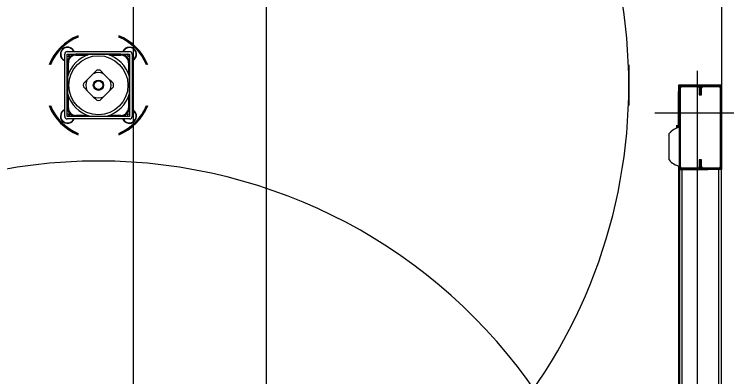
# Model space of a CAD drawing. Extents: x -264205 to -263659, y -1242401 to -1241986.
# Drawn here: x -263795.177 to -263794.373, y -1242185.369 to -1242184.96 of the extents above; entities that cross this region are included whole.
import ezdxf

# ---------------------------------------------------------------- set-up
doc = ezdxf.new("R2010")
doc.units = 0
doc.layers.add('PROJEKT_OBRUBNIKY_KOMUNIKACIE', color=7, linetype='Continuous')
doc.layers.add('SITUACIA_DSP_2D', color=7, linetype='Continuous')

msp = doc.modelspace()

# ---------------------------------------------------------------- linework, layer by layer
at = {"layer": 'PROJEKT_OBRUBNIKY_KOMUNIKACIE'}
msp.add_lwpolyline([(-263794.89278, -1242227.38224), (-263808.96776, -1242241.45725), (-263894.96779, -1242241.45725), (-263909.04274, -1242227.38224), (-263909.04274, -1242196.33267), (-263914.14281, -1242196.33267), (-263914.14281, -1242132.43268), (-263909.04274, -1242132.43268), (-263909.04274, -1242101.38224), (-263894.96779, -1242087.30722), (-263808.96776, -1242087.30722), (-263794.89278, -1242101.38224), (-263794.89278, -1242227.38224)], dxfattribs=at)
at = {"layer": 'SITUACIA_DSP_2D'}
for p, q in [((-263794.89279, -1242101.38223), (-263794.89279, -1242227.38224)), ((-263795.04279, -1242101.76909), (-263795.04281, -1242226.99542)), ((-263794.3789, -1242184.52564), (-263794.3789, -1242185.03979)), ((-263795.1199, -1242185.07542), (-263795.1199, -1242185.00512)), ((-263795.11705, -1242185.00227), (-263795.04675, -1242185.00227)), ((-263795.11705, -1242185.00512), (-263795.04675, -1242185.00512)), ((-263795.11705, -1242185.07542), (-263795.11705, -1242185.00512)), ((-263795.11705, -1242185.0077), (-263795.1157, -1242185.00784)), ((-263795.1157, -1242185.00784), (-263795.1141, -1242185.00561)), ((-263795.1141, -1242185.00561), (-263795.11433, -1242185.00512)), ((-263795.10924, -1242185.00512), (-263795.10924, -1242185.00555)), ((-263795.10876, -1242185.00547), (-263795.10876, -1242185.00512)), ((-263795.10731, -1242185.00535), (-263795.10731, -1242185.0063)), ((-263795.09144, -1242185.00535), (-263795.10731, -1242185.00535)), ((-263795.10731, -1242185.0063), (-263795.09428, -1242185.0063)), ((-263795.08557, -1242185.00535), (-263795.09127, -1242185.00535)), ((-263795.08023, -1242185.00535), (-263795.08557, -1242185.00535)), ((-263795.07505, -1242185.00535), (-263795.08023, -1242185.00535)), ((-263795.07253, -1242185.00535), (-263795.07505, -1242185.00535)), ((-263795.05649, -1242185.00535), (-263795.07237, -1242185.00535)), ((-263795.06953, -1242185.0063), (-263795.05649, -1242185.0063)), ((-263795.05649, -1242185.00535), (-263795.05649, -1242185.0063)), ((-263795.05504, -1242185.00512), (-263795.05505, -1242185.00547)), ((-263795.05457, -1242185.0055), (-263795.05457, -1242185.00512)), ((-263795.05457, -1242185.00555), (-263795.05457, -1242185.0055)), ((-263795.04961, -1242185.00512), (-263795.04971, -1242185.0053)), ((-263795.04971, -1242185.0053), (-263795.04838, -1242185.00769)), ((-263795.04838, -1242185.00769), (-263795.04675, -1242185.00772)), ((-263795.04675, -1242185.00512), (-263795.04675, -1242185.07542)), ((-263795.0439, -1242185.00512), (-263795.0439, -1242185.07542)), ((-263795.11662, -1242185.01293), (-263795.11705, -1242185.01293)), ((-263795.11705, -1242185.01341), (-263795.1167, -1242185.01341)), ((-263795.11682, -1242185.01485), (-263795.11586, -1242185.01485)), ((-263795.11682, -1242185.01485), (-263795.11682, -1242185.03073)), ((-263795.11586, -1242185.02789), (-263795.11586, -1242185.01485)), ((-263795.04794, -1242185.01485), (-263795.04794, -1242185.02789)), ((-263795.04699, -1242185.01485), (-263795.04794, -1242185.01485)), ((-263795.04675, -1242185.01293), (-263795.04719, -1242185.01293)), ((-263795.0471, -1242185.01341), (-263795.04675, -1242185.01341)), ((-263795.04699, -1242185.03073), (-263795.04699, -1242185.01485)), ((-263795.0439, -1242185.01281), (-263795.04257, -1242185.01211)), ((-263795.04257, -1242185.01211), (-263795.04126, -1242185.01105)), ((-263794.4834, -1242185.01732), (-263794.4834, -1242185.06321)), ((-263795.08563, -1242185.02519), (-263795.08769, -1242185.02725)), ((-263795.08371, -1242185.02326), (-263795.08563, -1242185.02519)), ((-263795.07815, -1242185.02521), (-263795.0801, -1242185.02326)), ((-263795.07612, -1242185.02725), (-263795.07815, -1242185.02521)), ((-263794.40645, -1242185.02411), (-263794.40645, -1242185.38726)), ((-263795.11682, -1242185.0309), (-263795.11682, -1242185.0366)), ((-263795.08769, -1242185.02725), (-263795.09492, -1242185.03448)), ((-263795.06888, -1242185.03448), (-263795.07612, -1242185.02725)), ((-263795.04699, -1242185.0366), (-263795.04699, -1242185.0309)), ((-263795.11682, -1242185.0366), (-263795.11682, -1242185.04182)), ((-263795.09696, -1242185.03651), (-263795.09891, -1242185.03846)), ((-263795.09492, -1242185.03448), (-263795.09696, -1242185.03651)), ((-263795.06683, -1242185.03653), (-263795.06888, -1242185.03448)), ((-263795.0649, -1242185.03846), (-263795.06683, -1242185.03653)), ((-263795.04699, -1242185.04194), (-263795.04699, -1242185.0366)), ((-263794.42688, -1242185.04739), (-263794.42688, -1242185.03979)), ((-263794.42688, -1242185.03979), (-263794.3789, -1242185.03979)), ((-263794.42355, -1242185.04169), (-263794.42355, -1242185.04026)), ((-263794.42355, -1242185.04026), (-263794.4055, -1242185.04026)), ((-263794.4055, -1242185.04026), (-263794.4055, -1242185.04169)), ((-263794.3998, -1242185.04169), (-263794.3998, -1242185.04026)), ((-263794.3998, -1242185.04026), (-263794.38175, -1242185.04026)), ((-263794.38175, -1242185.04026), (-263794.38175, -1242185.04169)), ((-263794.3789, -1242185.03979), (-263794.3789, -1242185.04311)), ((-263795.11682, -1242185.04182), (-263795.11682, -1242185.04712)), ((-263795.11682, -1242185.04712), (-263795.11682, -1242185.04964)), ((-263795.09891, -1242185.04207), (-263795.09698, -1242185.044)), ((-263795.09698, -1242185.044), (-263795.09492, -1242185.04605)), ((-263795.09492, -1242185.04605), (-263795.08769, -1242185.05329)), ((-263795.07612, -1242185.05329), (-263795.06888, -1242185.04605)), ((-263795.06888, -1242185.04605), (-263795.06685, -1242185.04402)), ((-263795.06685, -1242185.04402), (-263795.0649, -1242185.04207)), ((-263795.04699, -1242185.04712), (-263795.04699, -1242185.04194)), ((-263795.04699, -1242185.04964), (-263795.04699, -1242185.04712)), ((-263794.4264, -1242185.04739), (-263794.42783, -1242185.04739)), ((-263794.42783, -1242185.04739), (-263794.42783, -1242185.04929)), ((-263794.4264, -1242185.04929), (-263794.42783, -1242185.04929)), ((-263794.42783, -1242185.04929), (-263794.42783, -1242185.08809)), ((-263794.4264, -1242185.04311), (-263794.42498, -1242185.04311)), ((-263794.4264, -1242185.13241), (-263794.4264, -1242185.04311)), ((-263794.42498, -1242185.13241), (-263794.42498, -1242185.04311)), ((-263794.42355, -1242185.04169), (-263794.4055, -1242185.04169)), ((-263794.40408, -1242185.04311), (-263794.40265, -1242185.04311)), ((-263794.40408, -1242185.04311), (-263794.40408, -1242185.05119)), ((-263794.40265, -1242185.04311), (-263794.40123, -1242185.04311)), ((-263794.40265, -1242185.04311), (-263794.40265, -1242185.05119)), ((-263794.40265, -1242185.05119), (-263794.40265, -1242185.04311)), ((-263794.40123, -1242185.05119), (-263794.40123, -1242185.04311)), ((-263794.3998, -1242185.04169), (-263794.38175, -1242185.04169)), ((-263794.38033, -1242185.04311), (-263794.3789, -1242185.04311)), ((-263794.38033, -1242185.04311), (-263794.38033, -1242185.13241)), ((-263794.3789, -1242185.04311), (-263794.3789, -1242185.13241)), ((-263795.11682, -1242185.0498), (-263795.11682, -1242185.06568)), ((-263795.11586, -1242185.06568), (-263795.11586, -1242185.05264)), ((-263795.08769, -1242185.05329), (-263795.08566, -1242185.05532)), ((-263795.08566, -1242185.05532), (-263795.08371, -1242185.05727)), ((-263795.0801, -1242185.05727), (-263795.07817, -1242185.05534)), ((-263795.07817, -1242185.05534), (-263795.07612, -1242185.05329)), ((-263795.04794, -1242185.05264), (-263795.04794, -1242185.06568)), ((-263795.04699, -1242185.06568), (-263795.04699, -1242185.0498)), ((-263794.40408, -1242185.05119), (-263794.40265, -1242185.05119)), ((-263794.40265, -1242185.05119), (-263794.40123, -1242185.05119)), ((-263795.1209, -1242185.06878), (-263795.1199, -1242185.06825)), ((-263795.1167, -1242185.06712), (-263795.11705, -1242185.06713)), ((-263795.11705, -1242185.0676), (-263795.11662, -1242185.0676)), ((-263795.11556, -1242185.07277), (-263795.11705, -1242185.07283)), ((-263795.11586, -1242185.06568), (-263795.11682, -1242185.06568)), ((-263795.11409, -1242185.07509), (-263795.11556, -1242185.07277)), ((-263795.04908, -1242185.07345), (-263795.04942, -1242185.07542)), ((-263795.04675, -1242185.07258), (-263795.04908, -1242185.07345)), ((-263795.04794, -1242185.06568), (-263795.04699, -1242185.06568)), ((-263795.04719, -1242185.0676), (-263795.04706, -1242185.0676)), ((-263795.04675, -1242185.06713), (-263795.0471, -1242185.06712)), ((-263795.04706, -1242185.0676), (-263795.04675, -1242185.0676)), ((-263794.35895, -1242185.07161), (-263794.45395, -1242185.07161)), ((-263795.04675, -1242185.07542), (-263795.11705, -1242185.07542)), ((-263795.04675, -1242185.07827), (-263795.11705, -1242185.07827)), ((-263795.11427, -1242185.07542), (-263795.11409, -1242185.07509)), ((-263795.11112, -1242185.08091), (-263795.11006, -1242185.0796)), ((-263795.11006, -1242185.0796), (-263795.10936, -1242185.07827)), ((-263795.10924, -1242185.07498), (-263795.10924, -1242185.07542)), ((-263795.10876, -1242185.07542), (-263795.10876, -1242185.07507)), ((-263795.10731, -1242185.07423), (-263795.10731, -1242185.07518)), ((-263795.09428, -1242185.07423), (-263795.10731, -1242185.07423)), ((-263795.10731, -1242185.07518), (-263795.09144, -1242185.07518)), ((-263795.09127, -1242185.07518), (-263795.08557, -1242185.07518)), ((-263795.08557, -1242185.07518), (-263795.08035, -1242185.07518)), ((-263795.08035, -1242185.07518), (-263795.07505, -1242185.07518)), ((-263795.07505, -1242185.07518), (-263795.07253, -1242185.07518)), ((-263795.07237, -1242185.07518), (-263795.05649, -1242185.07518)), ((-263795.05649, -1242185.07423), (-263795.06953, -1242185.07423)), ((-263795.05649, -1242185.07423), (-263795.05649, -1242185.07518)), ((-263795.05505, -1242185.07507), (-263795.05504, -1242185.07542)), ((-263795.05457, -1242185.07542), (-263795.05457, -1242185.07498)), ((-263794.42973, -1242185.08523), (-263794.42973, -1242185.08837)), ((-263794.42973, -1242185.08872), (-263794.42973, -1242185.08837)), ((-263794.42933, -1242185.08838), (-263794.42973, -1242185.08837)), ((-263794.42887, -1242185.08839), (-263794.42933, -1242185.08838)), ((-263794.42792, -1242185.08515), (-263794.42792, -1242185.08812)), ((-263794.43812, -1242185.09683), (-263794.43799, -1242185.09619)), ((-263794.43812, -1242185.09683), (-263794.43812, -1242185.1224)), ((-263794.43799, -1242185.09619), (-263794.4378, -1242185.09585)), ((-263794.4378, -1242185.12453), (-263794.4378, -1242185.0947)), ((-263794.43799, -1242185.12304), (-263794.43812, -1242185.1224)), ((-263794.4378, -1242185.12338), (-263794.43799, -1242185.12304)), ((-263794.40265, -1242185.12434), (-263794.40408, -1242185.12434)), ((-263794.40408, -1242185.12434), (-263794.40408, -1242185.13241)), ((-263794.40265, -1242185.12434), (-263794.40265, -1242185.13241)), ((-263794.40265, -1242185.13241), (-263794.40265, -1242185.12434)), ((-263794.40123, -1242185.12434), (-263794.40265, -1242185.12434)), ((-263794.40123, -1242185.13241), (-263794.40123, -1242185.12434)), ((-263794.42688, -1242185.38726), (-263794.42688, -1242185.13137)), ((-263794.42498, -1242185.13241), (-263794.4264, -1242185.13241)), ((-263794.4264, -1242185.13526), (-263794.4264, -1242185.38726)), ((-263794.4264, -1242185.13526), (-263794.42355, -1242185.13526)), ((-263794.42355, -1242185.13526), (-263794.42355, -1242185.13384)), ((-263794.4055, -1242185.13384), (-263794.42355, -1242185.13384)), ((-263794.42355, -1242185.13526), (-263794.42355, -1242185.38726)), ((-263794.4055, -1242185.13526), (-263794.42355, -1242185.13526)), ((-263794.42355, -1242185.13526), (-263794.3941, -1242185.13526)), ((-263794.40265, -1242185.13241), (-263794.40408, -1242185.13241)), ((-263794.40123, -1242185.13241), (-263794.40265, -1242185.13241)), ((-263794.38175, -1242185.13384), (-263794.3998, -1242185.13384)), ((-263794.3998, -1242185.13526), (-263794.3998, -1242185.13384)), ((-263794.38175, -1242185.13526), (-263794.3998, -1242185.13526)), ((-263794.38175, -1242185.13526), (-263794.3884, -1242185.13526)), ((-263794.38175, -1242185.13384), (-263794.38175, -1242185.13526)), ((-263794.38175, -1242185.38726), (-263794.38175, -1242185.13526)), ((-263794.3789, -1242185.13526), (-263794.38175, -1242185.13526)), ((-263794.3789, -1242185.13241), (-263794.38033, -1242185.13241)), ((-263794.3789, -1242185.13241), (-263794.3789, -1242185.13526)), ((-263794.3789, -1242185.38726), (-263794.3789, -1242185.13526))]:
    msp.add_line(p, q, dxfattribs=at)
for radius in [0.0333, 0.0058, 0.00485]:
    msp.add_circle((-263795.0819, -1242185.04027), radius, dxfattribs=at)
for centre, radius, start, end in [((-263795.0819, -1242185.04027), 0.5985, 324.56502, 215.43498), ((-263795.0819, -1242185.04027), 0.06033, 112.3532, 157.64681), ((-263795.0819, -1242185.04027), 0.06033, 22.35319, 67.6468), ((-263795.0819, -1242185.04027), 0.05938, 112.73068, 157.26933), ((-263795.0819, -1242185.04027), 0.0589, 112.9244, 157.07559), ((-263795.0819, -1242185.04027), 0.05938, 22.73067, 67.26932), ((-263795.0819, -1242185.04027), 0.0589, 22.92441, 67.0756), ((-263795.11683, -1242185.00534), 0.00807, 22.33694, 247.66306), ((-263795.11683, -1242185.00534), 0.0076, 54.35446, 246.18367), ((-263795.11683, -1242185.00534), 0.0076, 23.81631, 54.35446), ((-263795.04697, -1242185.00534), 0.00807, 315.00001, 157.66306), ((-263795.04697, -1242185.00534), 0.0076, 119.14976, 156.18369), ((-263795.04697, -1242185.00534), 0.0076, 293.81633, 119.14976), ((-263795.11705, -1242185.00512), 0.00285, 90, 180), ((-263795.0819, -1242185.04027), 0.03615, 105.02021, 164.97977), ((-263795.10731, -1242185.01485), 0.0095, 90, 180), ((-263795.10731, -1242185.01485), 0.00855, 90, 180), ((-263795.0819, -1242185.04027), 0.03615, 15.02023, 74.97979), ((-263795.05649, -1242185.01485), 0.0095, 0, 90), ((-263795.05649, -1242185.01485), 0.00855, 0, 90), ((-263795.04675, -1242185.00512), 0.00285, 0, 90), ((-263795.0819, -1242185.04027), 0.0171, 83.94245, 96.05755), ((-263795.0819, -1242185.04027), 0.01425, 66.03947, 113.96053), ((-263795.0819, -1242185.04027), 0.0171, 173.94245, 186.05755), ((-263795.0819, -1242185.04027), 0.01425, 156.03949, 203.96051), ((-263795.0819, -1242185.04027), 0.01425, 336.03949, 23.96051), ((-263795.0819, -1242185.04027), 0.0171, 353.94245, 6.05755), ((-263794.42355, -1242185.04311), 0.00285, 90, 180), ((-263794.4055, -1242185.04311), 0.00285, 0, 90), ((-263794.3998, -1242185.04311), 0.00285, 90, 180), ((-263794.38175, -1242185.04311), 0.00285, 0, 90), ((-263794.42355, -1242185.04311), 0.00143, 90, 180), ((-263794.4055, -1242185.04311), 0.00143, 0, 90), ((-263794.3998, -1242185.04311), 0.00143, 90, 180), ((-263794.38175, -1242185.04311), 0.00143, 0, 90), ((-263795.0819, -1242185.04027), 0.03615, 195.02023, 254.97979), ((-263795.0819, -1242185.04027), 0.01425, 246.03947, 293.96053), ((-263795.0819, -1242185.04027), 0.0171, 263.94245, 276.05755), ((-263795.0819, -1242185.04027), 0.03615, 285.02021, 344.97977), ((-263795.0819, -1242185.04027), 0.06033, 202.35319, 247.6468), ((-263795.0819, -1242185.04027), 0.05938, 202.73067, 247.26932), ((-263795.0819, -1242185.04027), 0.0589, 202.92441, 247.0756), ((-263795.0819, -1242185.04027), 0.06033, 292.3532, 337.64681), ((-263795.0819, -1242185.04027), 0.0589, 315.00001, 337.07559), ((-263795.0819, -1242185.04027), 0.05938, 315.00001, 337.26933), ((-263795.11683, -1242185.0752), 0.00807, 112.33694, 315.00001), ((-263795.11683, -1242185.0752), 0.0076, 122.31925, 336.18369), ((-263795.10731, -1242185.06568), 0.0095, 180, 270), ((-263795.10731, -1242185.06568), 0.00855, 180, 270), ((-263795.05649, -1242185.06568), 0.00855, 270, 0), ((-263795.05649, -1242185.06568), 0.0095, 270, 0), ((-263795.04697, -1242185.0752), 0.0076, 203.81631, 66.18367), ((-263795.04697, -1242185.0752), 0.00807, 315.00001, 67.66306), ((-263795.11705, -1242185.07542), 0.00285, 180, 270), ((-263795.04697, -1242185.0752), 0.00807, 202.33694, 315.00001), ((-263795.04675, -1242185.07542), 0.00285, 270, 0), ((-263795.0819, -1242185.04027), 0.0589, 292.9244, 315.00001), ((-263795.0819, -1242185.04027), 0.05938, 292.73068, 315.00001), ((-263794.42286, -1242185.10643), 0.019, 100.75587, 141.87121), ((-263794.42792, -1242185.08525), 0.000095, 0, 90), ((-263795.0819, -1242185.72427), 0.5985, 34.26896, 145.73104), ((-263794.42286, -1242185.1128), 0.019, 218.12879, 259.24413), ((-263794.42355, -1242185.13241), 0.00285, 180, 270), ((-263794.42355, -1242185.13241), 0.00143, 180, 270), ((-263794.4055, -1242185.13241), 0.00143, 270, 0), ((-263794.4055, -1242185.13241), 0.00285, 270, 0), ((-263794.3998, -1242185.13241), 0.00285, 180, 270), ((-263794.3998, -1242185.13241), 0.00143, 180, 270), ((-263794.38175, -1242185.13241), 0.00143, 270, 0), ((-263794.38175, -1242185.13241), 0.00285, 270, 0)]:
    msp.add_arc(centre, radius, start, end, dxfattribs=at)

doc.saveas('drawing.dxf')
